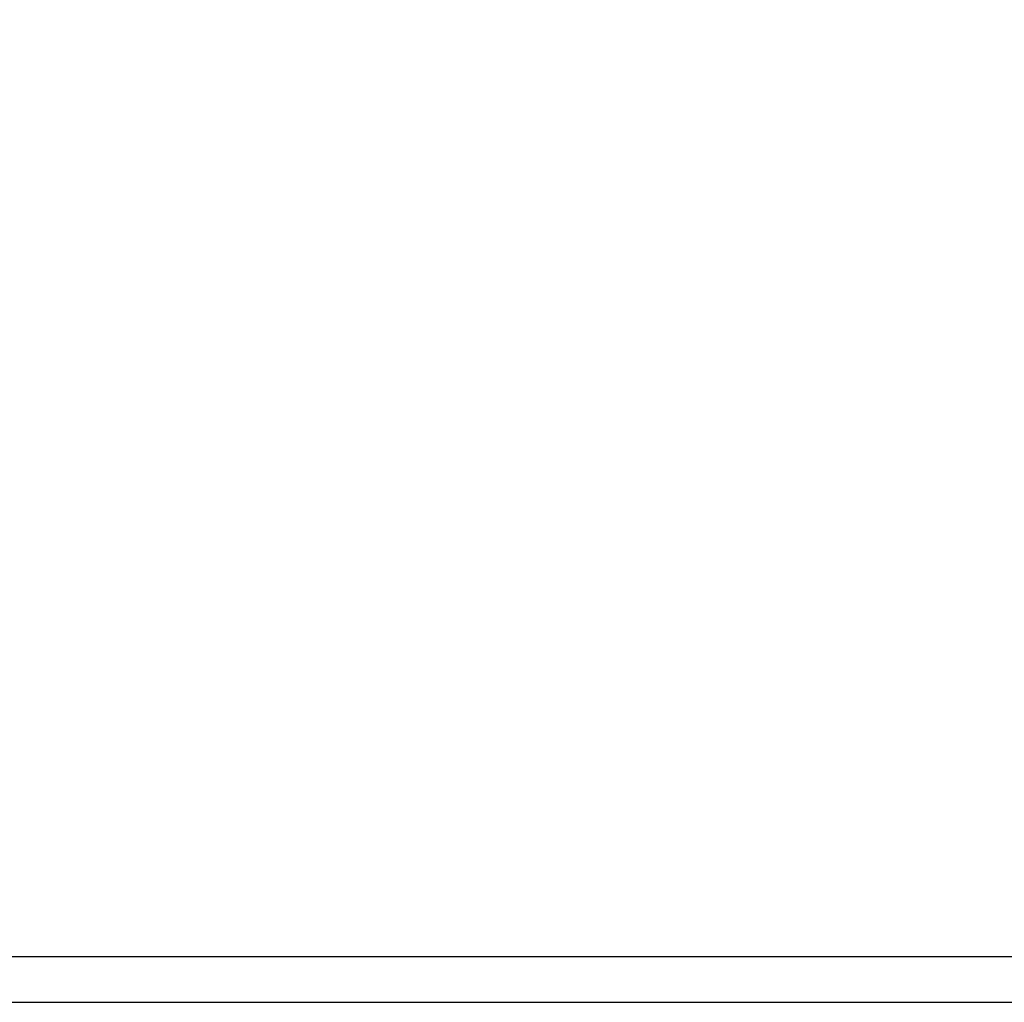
# Model space of a CAD drawing. Header units: millimetres. Extents: x -33345 to 4712671, y -3392 to 121473.
# Tile 528 of 656: x 2659644 to 2670362, y 44501 to 55200. Entities that reach past the tile are written whole.
import ezdxf

# ---------------------------------------------------------------- set-up
doc = ezdxf.new("R2010")
doc.units = ezdxf.units.MM
doc.layers.add('0.25', color=7, linetype='Continuous', lineweight=25)
doc.layers.add('ACO-текст', color=7, linetype='Continuous', lineweight=20)
doc.layers.add('Лист', color=7, linetype='Continuous')
doc.styles.add('RUSS', font='RUSS.shx', dxfattribs={"width": 0.8, "oblique": 15, "height": 250})

# ---------------------------------------------------------------- blocks, each defined once
blk = doc.blocks.new('*U327')
at = {"layer": '0.25', "color": 5, "linetype": 'Continuous', "lineweight": 25, "ltscale": 100}
blk.add_lwpolyline([(-125914, 0), (0, 0), (0, 42000), (-125914, 42000), (-125914, 0)], dxfattribs=at)
at = {"layer": '0.25', "color": 7, "linetype": 'Continuous', "lineweight": 30, "ltscale": 100}
blk.add_lwpolyline([(-123914, 500), (-500, 500), (-500, 41500), (-123914, 41500), (-123914, 500)], dxfattribs=at)

msp = doc.modelspace()

# ---------------------------------------------------------------- block references
at = {"layer": 'Лист', "ltscale": 100, "transparency": 33554687}
msp.add_blockref('*U327', (2690204.686, 44501.326, 1359241.5), dxfattribs=at)

# ---------------------------------------------------------------- texts
at = {"layer": 'ACO-текст', "insert": (2411663.702, 51383.739), "char_height": 270, "width": 5714.87896, "attachment_point": 1, "style": 'RUSS'}
msp.add_mtext('\\pi603.34;Размеры хомутов даны по \\P\\pi1278.9;внутренним граням', dxfattribs=at)

doc.saveas('drawing.dxf')
